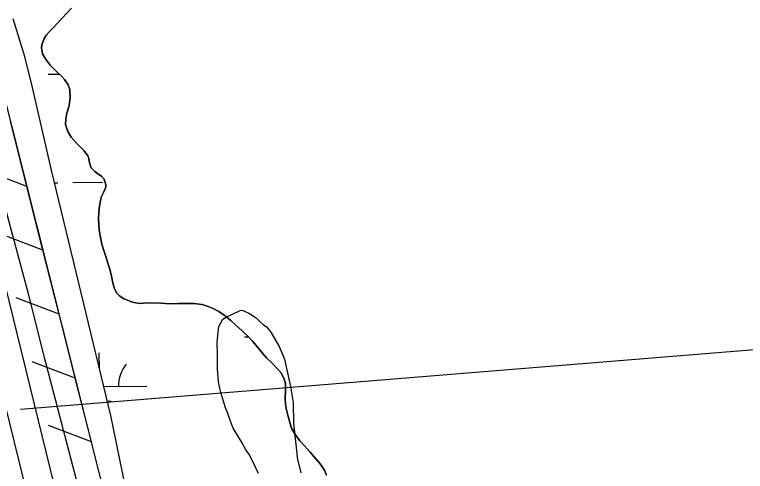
# Model space of a CAD drawing. Extents: x 3807117 to 3845308, y 337856 to 363736.
# Drawn here: x 3829858 to 3830634, y 345546 to 346031 of the extents above; entities that cross this region are included whole.
import ezdxf

# ---------------------------------------------------------------- set-up
doc = ezdxf.new("R2010")
doc.units = 0
for name, color, linetype in [('V-LEVE-TOET', 7, 'Continuous'), ('V-RIVR-RANG', 7, 'Continuous'), ('V-RRAP-FSHR', 7, 'Continuous'), ('V-SITE-VEGE', 7, 'Continuous'), ('V-SURV-LINE', 7, 'Continuous'), ('V-TOPO-SHOR', 7, 'Continuous'), ('V-WETL-SWMP', 7, 'Continuous')]:
    doc.layers.add(name, color=color, linetype=linetype)

msp = doc.modelspace()

# ---------------------------------------------------------------- linework, layer by layer
at = {"layer": 'V-LEVE-TOET'}
msp.add_lwpolyline([(3829931.52, 345506.87), (3829890.26, 345665.12), (3829873.21, 345732.72), (3829849.81, 345819.83), (3829823.22, 345929.81), (3829809.93, 345984.01), (3829802.6, 346006.86), (3829789.33, 346041.15), (3829755.7, 346120.55), (3829703.25, 346248.63), (3829666.04, 346340.84), (3829618.73, 346464.98), (3829552.25, 346620.84), (3829498.41, 346757.98), (3829451.51, 346872.45)], dxfattribs=at)
at = {"layer": 'V-RIVR-RANG'}
msp.add_line((3829864.3, 345611.65), (3830860.99, 345692.94), dxfattribs=at)
at = {"layer": 'V-RRAP-FSHR'}
for p, q in [((3829871.08, 345848.41), (3829825.44, 345865.78)), ((3829888.21, 345780.54), (3829842.57, 345797.91)), ((3829905.33, 345712.66), (3829859.7, 345730.03)), ((3829922.46, 345644.79), (3829876.82, 345662.16)), ((3829939.59, 345576.92), (3829893.95, 345594.29))]:
    msp.add_line(p, q, dxfattribs=at)
for points in [[(3830054.55, 343561.41), (3830073.97, 343759.77), (3830074.71, 343915.19), (3830045.7, 344136.42), (3830024.55, 344305.28), (3830042.36, 344481.15), (3830048.44, 344647.05), (3830033.23, 345084.52), (3829961.58, 345489.75), (3829841.63, 345965.11), (3829653.36, 346442.32), (3829378.04, 347139.2), (3829300.77, 347283.49)], [(3829871.08, 345848.41), (3829853.95, 345916.28)], [(3829888.21, 345780.54), (3829871.08, 345848.41)], [(3829905.33, 345712.66), (3829888.21, 345780.54)], [(3829922.46, 345644.79), (3829905.33, 345712.66)], [(3829939.59, 345576.92), (3829922.46, 345644.79)], [(3829956.71, 345509.05), (3829939.59, 345576.92)]]:
    msp.add_lwpolyline(points, dxfattribs=at)
at = {"layer": 'V-SITE-VEGE'}
for p, q in [((3830082.79, 345709.63), (3830097.53, 345716.57)), ((3830097.53, 345716.57), (3830099.83, 345717.03)), ((3830099.83, 345717.03), (3830106.75, 345713.82)), ((3830106.75, 345713.82), (3830110.44, 345711.52)), ((3830074.97, 345699.48), (3830079.11, 345707.32)), ((3830079.11, 345707.32), (3830082.79, 345709.63)), ((3830110.44, 345711.52), (3830115.06, 345708.3)), ((3830115.06, 345708.3), (3830118.75, 345704.62)), ((3830074.52, 345696.71), (3830074.97, 345699.48)), ((3830118.75, 345704.62), (3830121.98, 345701.86)), ((3830121.98, 345701.86), (3830125.67, 345699.1)), ((3830125.67, 345699.1), (3830130.29, 345693.57)), ((3830073.15, 345682.42), (3830074.52, 345696.71)), ((3830130.29, 345693.57), (3830139.07, 345678.38)), ((3830073.16, 345679.66), (3830073.15, 345682.42)), ((3830073.63, 345672.74), (3830073.16, 345679.66)), ((3830139.07, 345678.38), (3830144.62, 345665.02)), ((3830073.66, 345654.77), (3830073.63, 345672.74)), ((3830144.62, 345665.02), (3830151.12, 345635.99)), ((3830074.6, 345640.94), (3830073.66, 345654.77)), ((3830076.46, 345632.19), (3830074.6, 345640.94)), ((3830151.12, 345635.99), (3830153.91, 345618.94)), ((3830076.92, 345629.42), (3830076.46, 345632.19)), ((3830082.02, 345613.3), (3830076.92, 345629.42)), ((3830083.4, 345610.08), (3830082.02, 345613.3)), ((3830153.91, 345618.94), (3830154.4, 345596.82)), ((3830087.57, 345598.1), (3830083.4, 345610.08)), ((3830090.35, 345591.65), (3830087.57, 345598.1)), ((3830154.4, 345596.82), (3830156.74, 345574.24)), ((3830099.13, 345576.92), (3830090.35, 345591.65)), ((3830103.75, 345568.62), (3830099.13, 345576.92)), ((3830156.74, 345574.24), (3830158.61, 345558.11)), ((3830107.44, 345563.1), (3830103.75, 345568.62)), ((3830113.91, 345550.21), (3830107.44, 345563.1)), ((3830158.61, 345558.11), (3830159.54, 345554.42)), ((3830117.15, 345543.3), (3830113.91, 345550.21)), ((3830159.54, 345554.42), (3830161.86, 345544.29))]:
    msp.add_line(p, q, dxfattribs=at)
at = {"layer": 'V-SURV-LINE'}
for points in [[(3829790.46, 345976.77), (3829974.92, 345225.4)], [(3829945.79, 345218.26), (3829761.32, 345969.63)]]:
    msp.add_lwpolyline(points, dxfattribs=at)
at = {"layer": 'V-TOPO-SHOR'}
for points in [[(3829915.02, 345956.15), (3829911.05, 345961.96), (3829907.74, 345965.4), (3829902.57, 345970.41), (3829895.96, 345977.01), (3829891.45, 345982.69), (3829887.74, 345989.16), (3829886.67, 345995.63), (3829887.07, 345998.81), (3829889.57, 346005.55), (3829892.07, 346009.26), (3829895.24, 346013.1), (3829898.93, 346016.93), (3829903.42, 346021.3), (3829918.33, 346037.58)], [(3830189.27, 345541.79), (3830187.15, 345546.94), (3830182.64, 345553.68), (3830178.01, 345559.09), (3830171.92, 345566.09), (3830166.35, 345572.29), (3830161.06, 345578.23), (3830156.29, 345584.44), (3830152.18, 345591.57), (3830148.59, 345604.12), (3830146.73, 345610.99), (3830145.8, 345616.67), (3830145.52, 345623.94), (3830145.91, 345631.21), (3830145.77, 345638.22), (3830144.57, 345642.97), (3830141.25, 345650.24), (3830135.83, 345656.18), (3830130.79, 345661.19), (3830125.63, 345666.47), (3830120.87, 345671.62), (3830116.63, 345677.03), (3830110.93, 345683.64), (3830105.37, 345689.57), (3830099.81, 345695.12), (3830092.8, 345701.45), (3830087.77, 345705.94), (3830081.55, 345710.95), (3830075.06, 345715.57), (3830068.85, 345718.86), (3830063.69, 345720.97), (3830057.34, 345722.81), (3830048.48, 345723.85), (3830039.76, 345724.11), (3830031.56, 345724.09), (3830023.37, 345723.68), (3830013.19, 345724.33), (3829998.65, 345724.7), (3829991.51, 345724.16), (3829986.75, 345724.82), (3829983.05, 345725.6), (3829978.95, 345727.05), (3829973.92, 345729.03), (3829969.43, 345732.32), (3829966.78, 345734.83), (3829964.26, 345739.45), (3829962.4, 345745.8), (3829961.07, 345753.2), (3829959.2, 345760.46), (3829957.21, 345766.94), (3829955.48, 345772.88), (3829953.36, 345779.36), (3829950.84, 345787.15), (3829947.91, 345801.95), (3829947.37, 345807.77), (3829947.23, 345814.11), (3829947.35, 345821.25), (3829948.4, 345827.73), (3829949.44, 345833.41), (3829950.36, 345837.51), (3829952.34, 345842.01), (3829954.32, 345845.85), (3829954.84, 345847.56), (3829955.1, 345849.94), (3829953.24, 345856.15), (3829950.33, 345859.19), (3829946.49, 345861.83), (3829943.32, 345864.2), (3829939.48, 345868.29), (3829937.62, 345873.58), (3829936.95, 345877.94), (3829935.89, 345880.71), (3829931.78, 345886.12), (3829928.08, 345890.09), (3829923.44, 345894.84), (3829918.28, 345900.64), (3829914.7, 345906.59), (3829912.04, 345914.25), (3829912.3, 345919.8), (3829913.61, 345926.02), (3829915.85, 345934.21), (3829917.16, 345942.41), (3829916.75, 345951.27), (3829915.02, 345956.15)]]:
    msp.add_lwpolyline(points, dxfattribs=at)
at = {"layer": 'V-WETL-SWMP'}
for p, q in [((3829918.33, 346037.58), (3829903.42, 346021.3)), ((3829868.7, 345987.53), (3829856.47, 346026.37)), ((3829898.93, 346016.93), (3829895.24, 346013.09)), ((3829903.42, 346021.3), (3829898.93, 346016.93)), ((3829892.07, 346009.26), (3829889.57, 346005.55)), ((3829895.24, 346013.09), (3829892.07, 346009.26)), ((3829889.57, 346005.55), (3829887.07, 345998.81)), ((3829887.07, 345998.81), (3829886.67, 345995.63)), ((3829886.67, 345995.63), (3829887.74, 345989.16)), ((3829876.01, 345958.1), (3829868.7, 345987.53)), ((3829887.74, 345989.16), (3829891.45, 345982.69)), ((3829891.45, 345982.69), (3829895.95, 345977.01)), ((3829895.95, 345977.01), (3829902.57, 345970.41)), ((3829902.57, 345970.41), (3829907.74, 345965.4)), ((3829893.54, 345967.49), (3829905.4, 345967.67)), ((3829907.74, 345965.4), (3829911.05, 345961.96)), ((3829911.05, 345961.96), (3829915.02, 345956.15)), ((3829897.35, 345865.68), (3829876.01, 345958.1)), ((3829915.02, 345956.15), (3829916.75, 345951.27)), ((3829916.75, 345951.27), (3829917.16, 345942.41)), ((3829917.16, 345942.41), (3829915.85, 345934.21)), ((3829915.85, 345934.21), (3829913.61, 345926.02)), ((3829913.61, 345926.02), (3829912.3, 345919.8)), ((3829912.3, 345919.8), (3829912.04, 345914.25)), ((3829912.04, 345914.25), (3829914.7, 345906.59)), ((3829914.7, 345906.59), (3829918.28, 345900.64)), ((3829918.28, 345900.64), (3829923.44, 345894.84)), ((3829923.44, 345894.84), (3829928.08, 345890.08)), ((3829928.08, 345890.08), (3829931.78, 345886.12)), ((3829931.78, 345886.12), (3829935.89, 345880.71)), ((3829935.89, 345880.71), (3829936.95, 345877.94)), ((3829936.95, 345877.94), (3829937.62, 345873.58)), ((3829937.62, 345873.58), (3829939.48, 345868.29)), ((3829939.48, 345868.29), (3829943.32, 345864.2)), ((3829960.16, 345604.92), (3829897.35, 345865.68)), ((3829943.32, 345864.2), (3829946.49, 345861.83)), ((3829946.49, 345861.83), (3829950.33, 345859.19)), ((3829919.86, 345852.44), (3829951.86, 345852.92)), ((3829950.33, 345859.19), (3829953.24, 345856.15)), ((3829953.24, 345856.15), (3829955.1, 345849.94)), ((3829900.61, 345852.15), (3829903.86, 345852.2)), ((3829954.31, 345845.84), (3829952.34, 345842.01)), ((3829954.84, 345847.56), (3829954.31, 345845.84)), ((3829955.1, 345849.94), (3829954.84, 345847.56)), ((3829950.36, 345837.51), (3829949.44, 345833.41)), ((3829952.34, 345842.01), (3829950.36, 345837.51)), ((3829949.44, 345833.41), (3829948.39, 345827.73)), ((3829948.39, 345827.73), (3829947.35, 345821.25)), ((3829947.35, 345821.25), (3829947.23, 345814.11)), ((3829947.23, 345814.11), (3829947.37, 345807.77)), ((3829947.37, 345807.77), (3829947.91, 345801.95)), ((3829947.91, 345801.95), (3829950.84, 345787.15)), ((3829950.84, 345787.15), (3829953.36, 345779.36)), ((3829953.36, 345779.36), (3829955.48, 345772.88)), ((3829955.48, 345772.88), (3829957.21, 345766.94)), ((3829957.21, 345766.94), (3829959.2, 345760.46)), ((3829959.2, 345760.46), (3829961.07, 345753.2)), ((3829961.07, 345753.2), (3829962.4, 345745.8)), ((3829962.4, 345745.8), (3829964.26, 345739.45)), ((3829964.26, 345739.45), (3829966.78, 345734.83)), ((3829966.78, 345734.83), (3829969.42, 345732.32)), ((3829969.42, 345732.32), (3829973.92, 345729.03)), ((3829973.92, 345729.03), (3829978.95, 345727.05)), ((3829978.95, 345727.05), (3829983.05, 345725.6)), ((3829983.05, 345725.6), (3829986.75, 345724.82)), ((3829986.75, 345724.82), (3829991.51, 345724.16)), ((3829991.51, 345724.16), (3829998.65, 345724.7)), ((3829998.65, 345724.7), (3830013.19, 345724.33)), ((3830013.19, 345724.33), (3830023.37, 345723.68)), ((3830023.37, 345723.68), (3830031.56, 345724.09)), ((3830031.56, 345724.09), (3830039.76, 345724.1)), ((3830039.76, 345724.1), (3830048.48, 345723.85)), ((3830048.48, 345723.85), (3830057.34, 345722.81)), ((3830057.34, 345722.81), (3830063.69, 345720.97)), ((3830063.69, 345720.97), (3830068.85, 345718.86)), ((3830068.85, 345718.86), (3830075.06, 345715.57)), ((3830075.06, 345715.57), (3830081.55, 345710.95)), ((3830081.55, 345710.95), (3830087.77, 345705.94)), ((3830087.77, 345705.94), (3830092.8, 345701.45)), ((3830092.8, 345701.45), (3830099.81, 345695.12)), ((3830099.81, 345695.12), (3830105.37, 345689.57)), ((3830105.37, 345689.57), (3830110.93, 345683.63)), ((3830102.34, 345688.65), (3830106.18, 345688.71)), ((3830110.93, 345683.63), (3830116.63, 345677.03)), ((3830116.63, 345677.03), (3830120.86, 345671.62)), ((3829948.24, 345654.41), (3829947.98, 345671.6)), ((3830120.86, 345671.62), (3830125.63, 345666.47)), ((3830125.63, 345666.47), (3830130.79, 345661.19)), ((3830130.79, 345661.19), (3830135.82, 345656.18)), ((3830135.82, 345656.18), (3830141.25, 345650.24)), ((3830141.25, 345650.24), (3830144.57, 345642.97)), ((3830144.57, 345642.97), (3830145.77, 345638.22)), ((3829952.76, 345635.67), (3829998.52, 345636.35)), ((3830145.77, 345638.22), (3830145.91, 345631.21)), ((3830145.91, 345631.21), (3830145.52, 345623.94)), ((3829956.46, 345620.29), (3829960.75, 345620.35)), ((3830145.52, 345623.94), (3830145.8, 345616.67)), ((3830145.8, 345616.67), (3830146.73, 345610.99)), ((3830004.85, 345389.47), (3829960.16, 345604.92)), ((3830146.73, 345610.99), (3830148.59, 345604.12)), ((3830148.59, 345604.12), (3830152.18, 345591.57)), ((3830152.18, 345591.57), (3830156.29, 345584.44)), ((3830156.29, 345584.44), (3830161.06, 345578.23)), ((3830161.06, 345578.23), (3830166.35, 345572.29)), ((3830166.35, 345572.29), (3830171.92, 345566.09)), ((3830171.92, 345566.09), (3830178.01, 345559.09)), ((3830178.01, 345559.09), (3830182.64, 345553.68)), ((3830182.64, 345553.68), (3830187.15, 345546.94)), ((3830187.15, 345546.94), (3830189.27, 345541.79))]:
    msp.add_line(p, q, dxfattribs=at)
msp.add_arc((3830003.75, 345636.9), 35.25, 140.08653, 181.63019, dxfattribs=at)

doc.saveas('drawing.dxf')
